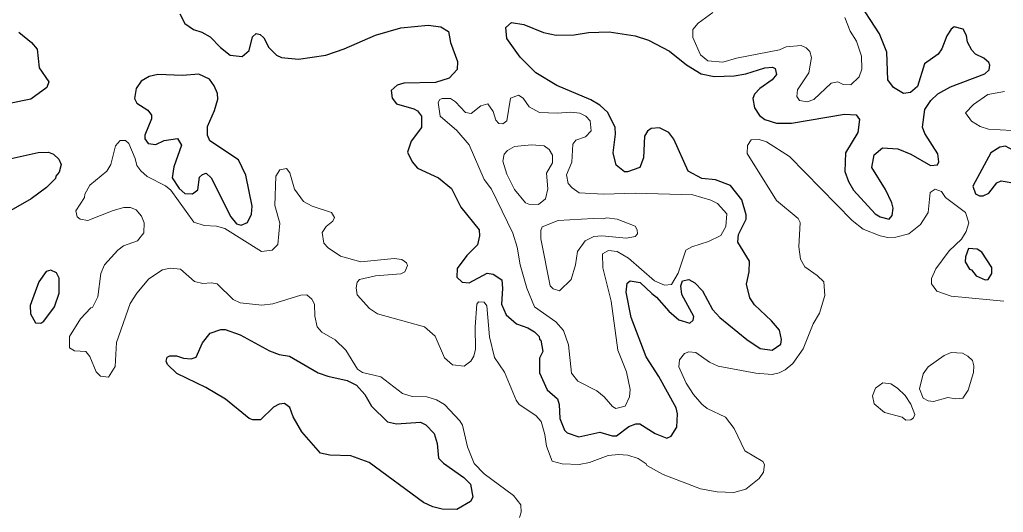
# Model space of a CAD drawing. Extents: x 763.2 to 816.8, y 7896.5 to 7952.7.
# Drawn here: x 802.423 to 807.081, y 7899.747 to 7902.081 of the extents above; entities that cross this region are included whole.
import ezdxf

# ---------------------------------------------------------------- set-up
doc = ezdxf.new("R2010")
doc.units = 0
doc.header["$LTSCALE"] = 0.064
doc.layers.add('1', color=7, linetype='Continuous', lineweight=25)
doc.layers.add('2', color=7, linetype='Continuous', lineweight=13)

msp = doc.modelspace()

# ---------------------------------------------------------------- linework, layer by layer
at = {"layer": '1'}
for points in [[(806.0777, 7901.5896), (806.3283, 7901.6333), (806.383, 7901.63), (806.3987, 7901.6084), (806.3909, 7901.5462), (806.3334, 7901.4499), (806.3303, 7901.3615), (806.347, 7901.3146), (806.3708, 7901.2731), (806.4737, 7901.1604), (806.497, 7901.1463), (806.5397, 7901.1363), (806.5537, 7901.1526), (806.5582, 7901.1877), (806.5529, 7901.2122), (806.5219, 7901.2763), (806.4571, 7901.3803), (806.4687, 7901.4406), (806.5076, 7901.4727), (806.5815, 7901.4682), (806.6422, 7901.4433), (806.7362, 7901.3898), (806.7696, 7901.3925), (806.7755, 7901.4064), (806.7704, 7901.4457), (806.7088, 7901.5407), (806.6983, 7901.5716), (806.7086, 7901.6558), (806.7375, 7901.6979), (806.77, 7901.7294), (806.8297, 7901.7621), (806.9928, 7901.8236), (807.0133, 7901.8429), (807.0167, 7901.8646), (807.0123, 7901.8783), (806.988, 7901.8981), (806.9491, 7901.9172), (806.9309, 7901.9366), (806.9109, 7901.9744), (806.9066, 7902.0054), (806.8902, 7902.0363), (806.8483, 7902.0463), (806.833, 7902.0349), (806.8125, 7902.0036), (806.7899, 7901.9431), (806.7714, 7901.9165), (806.708, 7901.8717), (806.6749, 7901.764), (806.6414, 7901.7353), (806.6074, 7901.731), (806.5599, 7901.759), (806.5338, 7901.7957), (806.5286, 7901.927), (806.4949, 7902.0138), (806.386, 7902.1821)], [(803.1813, 7902.1081), (803.2039, 7902.0632), (803.2463, 7902.0339), (803.2857, 7902.0221), (803.3251, 7901.9988), (803.373, 7901.9485), (803.4198, 7901.9127), (803.4757, 7901.9057), (803.51, 7901.9343), (803.5249, 7901.9987), (803.5419, 7902.0148)], [(806.0205, 7900.6089), (805.9822, 7900.654), (805.9016, 7900.7296), (805.8801, 7900.7622), (805.8651, 7900.8282), (805.8765, 7900.8854), (805.8781, 7900.9373), (805.824, 7901.0258), (805.8272, 7901.0629), (805.8625, 7901.1362), (805.8632, 7901.1567), (805.8418, 7901.2264), (805.7886, 7901.2956), (805.717, 7901.322), (805.6522, 7901.3287), (805.5877, 7901.3626), (805.5202, 7901.515), (805.4973, 7901.5456), (805.4524, 7901.5679), (805.4129, 7901.5647), (805.395, 7901.5517), (805.3809, 7901.5285), (805.3765, 7901.4253), (805.3599, 7901.3795), (805.3013, 7901.3596), (805.2866, 7901.3598), (805.2465, 7901.3912), (805.2323, 7901.4499), (805.2436, 7901.538), (805.2418, 7901.5697), (805.2083, 7901.6413), (805.1692, 7901.6754), (805.1276, 7901.701), (804.9666, 7901.7684), (804.866, 7901.8291), (804.7928, 7901.9022), (804.7292, 7901.9922), (804.7255, 7902.0428), (804.7522, 7902.0676), (804.8099, 7902.0583), (804.9028, 7902.0205), (804.9635, 7902.007), (805.0486, 7902.0085), (805.1156, 7902.0203), (805.2133, 7902.0235), (805.3367, 7902.004), (805.3998, 7901.984), (805.499, 7901.931), (805.5801, 7901.8662), (805.6497, 7901.8239), (805.7114, 7901.8116), (805.8052, 7901.8138), (805.8616, 7901.8236), (805.9513, 7901.8524), (805.9869, 7901.855), (805.9996, 7901.8486), (806.0058, 7901.8214), (805.9852, 7901.7957), (805.9279, 7901.7545), (805.9017, 7901.728), (805.8945, 7901.7064), (805.9024, 7901.6631), (805.9257, 7901.6267), (805.9514, 7901.6083), (806.0065, 7901.59), (806.0777, 7901.5896)], [(802.4191, 7902.0216), (802.4778, 7901.9725), (802.5054, 7901.9412), (802.5155, 7901.8523), (802.5609, 7901.7856), (802.5514, 7901.759), (802.4761, 7901.7044), (802.2641, 7901.6619)], [(803.6621, 7901.9012), (803.7425, 7901.8936), (803.873, 7901.9123), (803.9595, 7901.9427), (804.1081, 7902.007), (804.228, 7902.0418), (804.3563, 7902.0546), (804.4163, 7902.0465), (804.4529, 7902.0248), (804.4633, 7901.9718), (804.4958, 7901.8831), (804.4942, 7901.8449), (804.4563, 7901.8034), (804.3914, 7901.7837), (804.2412, 7901.7798), (804.2101, 7901.7703), (804.181, 7901.7451), (804.1858, 7901.7082), (804.2066, 7901.6822), (804.2888, 7901.6585), (804.3057, 7901.6482), (804.3246, 7901.6241), (804.3246, 7901.5694), (804.2765, 7901.5058), (804.2583, 7901.4535), (804.2807, 7901.4073), (804.3066, 7901.3766), (804.4053, 7901.3306), (804.467, 7901.2814), (804.5119, 7901.1926), (804.5977, 7901.085), (804.6008, 7901.056), (804.5908, 7901.0146), (804.5404, 7900.9635), (804.4938, 7900.9024), (804.4933, 7900.8611), (804.5174, 7900.8372), (804.551, 7900.8339), (804.6357, 7900.8794), (804.6649, 7900.8757), (804.7056, 7900.8485), (804.7096, 7900.8064), (804.7047, 7900.7336), (804.7263, 7900.6825), (804.7755, 7900.6403), (804.8286, 7900.6212), (804.8601, 7900.6023), (804.8818, 7900.5804), (804.8838, 7900.5666), (804.8907, 7900.5621), (804.9, 7900.5086), (804.8838, 7900.4778), (804.8839, 7900.4071), (804.9207, 7900.327), (804.9687, 7900.2851), (804.9777, 7900.2573), (804.9811, 7900.1913), (805.0023, 7900.1353), (805.0156, 7900.1237), (805.0704, 7900.1043), (805.1701, 7900.1271), (805.2289, 7900.109), (805.2494, 7900.109), (805.3079, 7900.1532), (805.3406, 7900.1662), (805.3595, 7900.1665), (805.4316, 7900.1202), (805.4865, 7900.0977), (805.507, 7900.1075), (805.5344, 7900.15), (805.5378, 7900.2128), (805.531, 7900.2414), (805.4495, 7900.3908), (805.3896, 7900.4827), (805.3179, 7900.6702), (805.2947, 7900.7893), (805.2992, 7900.8324), (805.3138, 7900.843), (805.3608, 7900.8348), (805.4155, 7900.7828), (805.438, 7900.7656), (805.4971, 7900.7001), (805.5446, 7900.6585), (805.5963, 7900.6433), (805.6117, 7900.6569), (805.6146, 7900.6744), (805.5582, 7900.778), (805.5529, 7900.8199), (805.5615, 7900.8433), (805.5911, 7900.8496), (805.6199, 7900.8335), (805.6555, 7900.7961), (805.7035, 7900.7078), (805.7384, 7900.6693), (805.8659, 7900.5662)], [(803.5419, 7902.0148), (803.5613, 7902.0098), (803.5793, 7901.9949), (803.6021, 7901.9483), (803.6381, 7901.912), (803.6621, 7901.9012)], [(802.1959, 7901.3811), (802.5099, 7901.4514), (802.559, 7901.4529), (802.5835, 7901.4427), (802.6086, 7901.4192), (802.6187, 7901.3939), (802.609, 7901.3581), (802.5932, 7901.3395), (802.5917, 7901.3289), (802.55, 7901.2857), (802.4772, 7901.2325), (802.37, 7901.1709)], [(805.8659, 7900.5662), (805.9298, 7900.5231), (805.9853, 7900.5153), (806.027, 7900.5441), (806.0303, 7900.5655), (806.0205, 7900.6089)]]:
    msp.add_lwpolyline(points, dxfattribs=at)
for points in [[(803.458, 7901.416), (803.3227, 7901.506), (803.3121, 7901.5327), (803.3112, 7901.5739), (803.3451, 7901.6497), (803.3603, 7901.7046), (803.3596, 7901.731), (803.3441, 7901.7679), (803.321, 7901.7992), (803.2715, 7901.823), (803.1936, 7901.8165), (803.0768, 7901.8213), (803.0351, 7901.8108), (802.9983, 7901.7894), (802.974, 7901.7548), (802.9662, 7901.7065), (802.9776, 7901.6851), (803.0298, 7901.652), (803.0464, 7901.6276), (803.0461, 7901.6103), (803.0157, 7901.5329), (803.0156, 7901.5167), (803.0309, 7901.4944), (803.068, 7901.4894), (803.1073, 7901.5079), (803.1699, 7901.5179), (803.1888, 7901.4864), (803.1531, 7901.3835), (803.1451, 7901.3313), (803.1785, 7901.2805), (803.2049, 7901.2572), (803.2402, 7901.2548), (803.2659, 7901.2737), (803.2748, 7901.3342), (803.2882, 7901.3479), (803.3056, 7901.3537), (803.3291, 7901.3314), (803.4223, 7901.1461), (803.4492, 7901.1133), (803.471, 7901.1066), (803.5018, 7901.1204), (803.521, 7901.1589), (803.5229, 7901.1976), (803.4935, 7901.344)], [(807.0491, 7901.3071), (807.0696, 7901.3165), (807.2181, 7901.2925), (807.2569, 7901.3022), (807.2923, 7901.3199), (807.3153, 7901.341), (807.3174, 7901.3547), (807.2857, 7901.4008), (807.1599, 7901.443), (807.0915, 7901.4818), (807.0641, 7901.4772), (807.0217, 7901.4492), (806.9367, 7901.2921), (806.949, 7901.2555), (806.9674, 7901.2462), (806.9848, 7901.2466), (807.0113, 7901.2591)], [(806.9785, 7900.9785), (806.9564, 7900.9934), (806.9159, 7900.9962), (806.9013, 7900.9577), (806.9005, 7900.9331), (806.9209, 7900.8991), (806.9301, 7900.8953), (806.9514, 7900.8668), (806.9948, 7900.8489), (807.0083, 7900.8499), (807.0263, 7900.8774), (807.0266, 7900.9058)], [(802.6088, 7900.8557), (802.5975, 7900.8811), (802.5705, 7900.8939), (802.5482, 7900.8877), (802.5139, 7900.8383), (802.4729, 7900.7261), (802.4733, 7900.6868), (802.4981, 7900.645), (802.523, 7900.6432), (802.5373, 7900.6519), (802.5867, 7900.7203), (802.6089, 7900.7853)], [(804.0774, 7899.9827), (803.9905, 7900.015), (803.8911, 7900.0169), (803.8471, 7900.0269), (803.7581, 7900.1287), (803.7178, 7900.1993), (803.7023, 7900.243), (803.6762, 7900.2628), (803.6506, 7900.2596), (803.625, 7900.2452), (803.5627, 7900.185), (803.5272, 7900.1846), (803.5099, 7900.1912), (803.3966, 7900.2823), (803.3044, 7900.3373), (803.1675, 7900.4036), (803.1221, 7900.4475), (803.1158, 7900.4623), (803.1204, 7900.4811), (803.1336, 7900.4883), (803.1647, 7900.4885), (803.1984, 7900.477), (803.2346, 7900.4739), (803.2576, 7900.4818), (803.2886, 7900.5499), (803.3243, 7900.5951), (803.3744, 7900.6131), (803.3964, 7900.6133), (803.4664, 7900.5874), (803.6052, 7900.5116), (803.652, 7900.4951), (803.7005, 7900.4869), (803.8361, 7900.4077), (803.8821, 7900.3914), (803.9733, 7900.3717), (804.0176, 7900.3496), (804.0575, 7900.3054), (804.0889, 7900.2497), (804.1651, 7900.1753), (804.2075, 7900.1665), (804.3202, 7900.1746), (804.3461, 7900.1617), (804.3846, 7900.1202), (804.3989, 7900.0727), (804.4062, 7900.0033), (804.4301, 7899.9796), (804.5265, 7899.912), (804.5568, 7899.8796), (804.568, 7899.8181), (804.5578, 7899.798), (804.4933, 7899.7608), (804.4236, 7899.7622), (804.3794, 7899.7732), (804.3349, 7899.7934)]]:
    msp.add_lwpolyline(points, close=True, dxfattribs=at)
at = {"layer": '2'}
for points in [[(806.3303, 7902.0903), (806.3545, 7902.0258), (806.386, 7901.9784), (806.4094, 7901.908), (806.4107, 7901.8457), (806.3981, 7901.8096), (806.3588, 7901.7722), (806.3224, 7901.7739), (806.2971, 7901.7866), (806.2651, 7901.7804), (806.1831, 7901.7028), (806.1511, 7901.6916), (806.116, 7901.6977), (806.1033, 7901.7159), (806.1063, 7901.7476), (806.1593, 7901.8286), (806.172, 7901.9007), (806.164, 7901.9293), (806.1464, 7901.9469), (806.1234, 7901.9575), (806.0523, 7901.9527), (806.0208, 7901.9383), (805.8172, 7901.8986), (805.752, 7901.8796), (805.6807, 7901.8851), (805.6464, 7901.9135), (805.6102, 7901.9963), (805.6107, 7902.0334), (805.636, 7902.0639), (805.7053, 7902.1141)], [(807.0855, 7901.7409), (807.0065, 7901.7256), (806.9394, 7901.6793), (806.9011, 7901.6394), (806.9302, 7901.5994)], [(806.9302, 7901.5994), (806.9709, 7901.5749), (807.0111, 7901.5617), (807.1214, 7901.5552), (807.1944, 7901.5617), (807.3128, 7901.5485)], [(805.3929, 7899.9686), (805.3896, 7899.977), (805.3511, 7900.0016), (805.3019, 7900.0167), (805.2577, 7900.0202), (805.2087, 7900.0152), (805.1204, 7899.9824), (805.0725, 7899.9727), (804.9922, 7899.9758), (804.9439, 7899.9885), (804.9169, 7900.0599), (804.9101, 7900.1149), (804.8917, 7900.1775), (804.8672, 7900.2056), (804.7871, 7900.2568), (804.7731, 7900.278), (804.7181, 7900.4107), (804.6704, 7900.4797), (804.6474, 7900.5776), (804.634, 7900.7253), (804.6217, 7900.7425), (804.596, 7900.7436), (804.588, 7900.7326), (804.5798, 7900.6256), (804.5814, 7900.5204), (804.5727, 7900.4864), (804.5584, 7900.4628), (804.5274, 7900.4397), (804.4722, 7900.4452), (804.4341, 7900.4782), (804.39, 7900.581), (804.3388, 7900.6259), (804.1173, 7900.6877), (804.0798, 7900.7123), (804.0214, 7900.7775), (804.0164, 7900.8109), (804.0215, 7900.8376), (804.0317, 7900.8501), (804.1081, 7900.8665), (804.2277, 7900.8769), (804.2469, 7900.886), (804.2589, 7900.9163), (804.2541, 7900.9288), (804.2322, 7900.9437), (804.1961, 7900.9486), (804.0376, 7900.9326), (803.9411, 7900.9601), (803.883, 7900.9997), (803.8634, 7901.0212), (803.8553, 7901.0728), (803.8741, 7901.1009), (803.9054, 7901.1257), (803.913, 7901.1442), (803.8986, 7901.1672), (803.8071, 7901.1964), (803.7665, 7901.2199), (803.7239, 7901.2781), (803.7019, 7901.3546), (803.6865, 7901.3751), (803.6547, 7901.3694), (803.6363, 7901.34), (803.6315, 7901.1995), (803.6545, 7901.1173), (803.6445, 7901.0151), (803.6183, 7900.9885), (803.568, 7900.9817), (803.3942, 7901.0918), (803.3547, 7901.1016), (803.2969, 7901.1048), (803.2467, 7901.1219), (803.1391, 7901.2734), (803.1127, 7901.2942), (803.0268, 7901.3382), (802.9956, 7901.3643), (802.9781, 7901.3894), (802.97, 7901.4224), (802.9387, 7901.4932), (802.924, 7901.5089), (802.8987, 7901.5088), (802.8756, 7901.4829), (802.8539, 7901.3941), (802.835, 7901.3625), (802.754, 7901.2971), (802.7311, 7901.2541), (802.7301, 7901.2387), (802.6887, 7901.1757), (802.6952, 7901.1461), (802.7093, 7901.1353), (802.7451, 7901.1295), (802.8656, 7901.177), (802.9156, 7901.1903), (802.9478, 7901.1901), (802.9744, 7901.1799), (802.999, 7901.1502), (803.0117, 7901.1179)], [(807.0825, 7900.747), (806.8339, 7900.7703), (806.7659, 7900.7946), (806.7398, 7900.8284), (806.7401, 7900.8548), (806.7607, 7900.901), (806.8242, 7900.986), (806.8826, 7901.0403), (806.9045, 7901.0771), (806.9167, 7901.1185), (806.9013, 7901.1675), (806.8068, 7901.2384), (806.7877, 7901.2669), (806.7585, 7901.2773), (806.7342, 7901.2616), (806.7241, 7901.1676), (806.6891, 7901.1109), (806.6324, 7901.0656), (806.5718, 7901.0504), (806.5338, 7901.049), (806.4966, 7901.0565), (806.4162, 7901.088), (806.364, 7901.1299), (806.0676, 7901.4331), (805.9586, 7901.5025), (805.9244, 7901.5125), (805.887, 7901.5106), (805.8685, 7901.4844), (805.8668, 7901.4469), (806.0058, 7901.2238), (806.1094, 7901.1393), (806.118, 7901.1198), (806.1116, 7901.0039), (806.1201, 7900.946), (806.1408, 7900.9099), (806.1991, 7900.8694), (806.2304, 7900.8381), (806.2347, 7900.7735), (806.2093, 7900.6895), (806.1798, 7900.6402), (806.1321, 7900.5218), (806.083, 7900.4518), (806.0479, 7900.4216), (806.0198, 7900.4073), (805.9856, 7900.3998), (805.9085, 7900.4057), (805.7299, 7900.439), (805.6898, 7900.4586), (805.6238, 7900.5033), (805.5914, 7900.5066), (805.5701, 7900.4985), (805.5469, 7900.4699), (805.5446, 7900.4366), (805.5791, 7900.3584), (805.6133, 7900.3044), (805.653, 7900.2585), (805.6786, 7900.2392), (805.7648, 7900.1971), (805.806, 7900.1444), (805.8567, 7900.0388), (805.9414, 7899.9875), (805.9496, 7899.9736), (805.9452, 7899.9377), (805.9247, 7899.9075), (805.8605, 7899.8564)], [(803.0117, 7901.1179), (803.0102, 7901.0715), (802.9805, 7901.0325), (802.9149, 7901.0085), (802.888, 7900.9884), (802.8246, 7900.9191)], [(802.8246, 7900.9191), (802.8068, 7900.8787), (802.7919, 7900.7669), (802.7674, 7900.7165), (802.7602, 7900.7161), (802.7101, 7900.6632), (802.6587, 7900.5792), (802.6589, 7900.5266), (802.6826, 7900.5118), (802.7364, 7900.5083), (802.7543, 7900.4842), (802.7851, 7900.4118), (802.8058, 7900.3917), (802.8424, 7900.3866), (802.874, 7900.4383), (802.8806, 7900.552), (802.9462, 7900.7367), (802.977, 7900.7855), (803.034, 7900.8533), (803.0996, 7900.896), (803.1352, 7900.9026), (803.1843, 7900.8991), (803.2501, 7900.8399), (803.2896, 7900.8305), (803.3291, 7900.8336), (803.3581, 7900.8286), (803.4336, 7900.7552), (803.4665, 7900.7386), (803.569, 7900.7285), (803.6216, 7900.7352), (803.7545, 7900.7747), (803.7825, 7900.7775), (803.8056, 7900.7564), (803.8186, 7900.7331), (803.8203, 7900.6757), (803.8317, 7900.6261), (803.8537, 7900.6), (803.9167, 7900.5643), (803.9674, 7900.5157), (804.0224, 7900.4251), (804.0454, 7900.4092), (804.1327, 7900.388), (804.2359, 7900.3093), (804.2804, 7900.2961), (804.3507, 7900.2945), (804.3971, 7900.2796), (804.4343, 7900.2573), (804.5075, 7900.1798), (804.5197, 7900.1595), (804.543, 7900.0562), (804.5752, 7899.9781), (804.6215, 7899.9293), (804.7615, 7899.8266), (804.7951, 7899.7821), (804.7981, 7899.7467), (804.7892, 7899.7219)], [(805.8605, 7899.8564), (805.8041, 7899.8411), (805.7253, 7899.8444), (805.647, 7899.8573), (805.4695, 7899.9262), (805.3929, 7899.9686)]]:
    msp.add_lwpolyline(points, dxfattribs=at)
for points in [[(805.1869, 7901.2544), (805.3374, 7901.2593), (805.6109, 7901.2508), (805.6956, 7901.2248), (805.7265, 7901.2093), (805.771, 7901.16), (805.7664, 7901.1004), (805.7428, 7901.0588), (805.6848, 7901.0301), (805.605, 7901.005), (805.5776, 7900.988), (805.5404, 7900.8801), (805.5094, 7900.8264), (805.4764, 7900.8226), (805.4283, 7900.8426), (805.305, 7900.9515), (805.2525, 7900.9829), (805.2104, 7900.9864), (805.183, 7900.9709), (805.1845, 7900.905), (805.2237, 7900.7472), (805.2543, 7900.5142), (805.2958, 7900.4126), (805.3142, 7900.3291), (805.3103, 7900.294), (805.2892, 7900.2499), (805.2455, 7900.239), (805.2299, 7900.2476), (805.1907, 7900.2934), (805.1554, 7900.3221), (805.0653, 7900.3682), (805.0356, 7900.4064), (805.0216, 7900.5402), (804.9971, 7900.6085), (804.962, 7900.6487), (804.8609, 7900.7204), (804.824, 7900.808), (804.7929, 7900.9191), (804.7785, 7901.0029), (804.7571, 7901.0686), (804.6562, 7901.2771), (804.6223, 7901.3235), (804.551, 7901.4875), (804.4933, 7901.5562), (804.4132, 7901.6241), (804.4043, 7901.6876), (804.4123, 7901.7027), (804.4227, 7901.7079), (804.4623, 7901.7078), (804.4862, 7901.6913), (804.533, 7901.6405), (804.5606, 7901.6356), (804.6065, 7901.6726), (804.6393, 7901.6816), (804.6645, 7901.6452), (804.6769, 7901.6045), (804.6917, 7901.5884), (804.7104, 7901.5866), (804.7288, 7901.601), (804.747, 7901.7085), (804.784, 7901.7227), (804.8075, 7901.7082), (804.8352, 7901.6671), (804.8841, 7901.6408), (804.9699, 7901.6373), (805.0324, 7901.6422), (805.0744, 7901.6371), (805.1035, 7901.6241), (805.1233, 7901.6009), (805.1284, 7901.5536), (805.1026, 7901.526), (805.0561, 7901.5095), (805.0421, 7901.4911), (805.038, 7901.4058), (805.0124, 7901.3461), (805.0206, 7901.3051), (805.0389, 7901.2835), (805.0717, 7901.2599)], [(804.9169, 7901.3527), (804.9457, 7901.4023), (804.9462, 7901.4388), (804.93, 7901.4655), (804.9059, 7901.4823), (804.8469, 7901.4877), (804.7662, 7901.4795), (804.7328, 7901.4613), (804.7172, 7901.4437), (804.7099, 7901.4108), (804.7291, 7901.3487), (804.7661, 7901.2756), (804.8175, 7901.2123), (804.8338, 7901.2064), (804.8796, 7901.2052), (804.9123, 7901.2319), (804.9232, 7901.2797)], [(805.1006, 7901.0336), (805.1408, 7901.0538), (805.1796, 7901.0571), (805.2966, 7901.0458), (805.3364, 7901.0527), (805.3485, 7901.0656), (805.3472, 7901.0844), (805.3369, 7901.1031), (805.2526, 7901.1358), (805.2024, 7901.1426), (805.1857, 7901.1364), (805.1376, 7901.1393), (804.9732, 7901.1294), (804.897, 7901.0991), (804.8904, 7901.0811), (804.8904, 7901.0431), (804.9346, 7900.8196), (804.9487, 7900.8054), (804.979, 7900.7961), (805.0336, 7900.8499), (805.0551, 7900.9191), (805.0647, 7900.9825)], [(806.9399, 7900.4094), (806.9413, 7900.4403), (806.9346, 7900.4655), (806.913, 7900.4871), (806.8879, 7900.5009), (806.8343, 7900.5035), (806.8001, 7900.49), (806.725, 7900.4361), (806.7017, 7900.403), (806.6835, 7900.3312), (806.701, 7900.287), (806.7244, 7900.2749), (806.7501, 7900.2716), (806.8172, 7900.2913), (806.8548, 7900.2848), (806.8892, 7900.2876), (806.9136, 7900.325)], [(806.6016, 7900.1979), (806.5175, 7900.2192), (806.4686, 7900.2614), (806.4616, 7900.299), (806.4746, 7900.3351), (806.5106, 7900.3603), (806.5475, 7900.3551), (806.5797, 7900.3352), (806.6159, 7900.2995), (806.6429, 7900.2588), (806.6617, 7900.2104), (806.6551, 7900.1946), (806.6423, 7900.1847), (806.6183, 7900.183)]]:
    msp.add_lwpolyline(points, close=True, dxfattribs=at)

doc.saveas('drawing.dxf')
